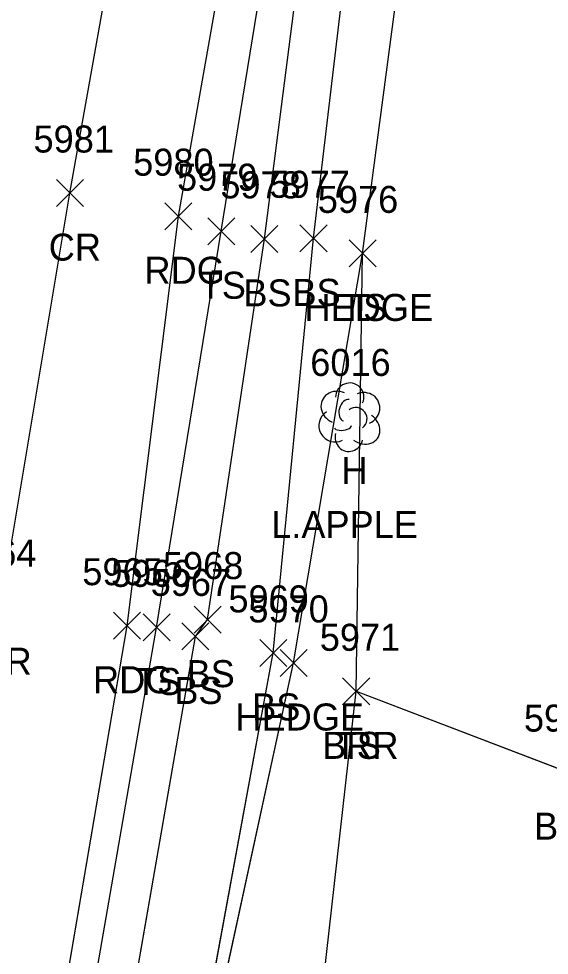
# Model space of a CAD drawing. Extents: x 1554668 to 1563881, y 831386 to 834374.
# Drawn here: x 1561923.6 to 1561962.8, y 833995.6 to 834064.9 of the extents above; entities that cross this region are included whole.
import ezdxf

# ---------------------------------------------------------------- set-up
doc = ezdxf.new("R2010")
doc.units = 0
for name, color, linetype in [('L_A', 7, 'Continuous'), ('L_C', 7, 'Continuous'), ('L_I', 7, 'Continuous'), ('L_TIC', 7, 'Continuous'), ('LABL', 7, 'Continuous'), ('LAHR', 7, 'Continuous'), ('LELB', 7, 'Continuous'), ('LTD', 7, 'Continuous'), ('P_A', 7, 'Continuous'), ('P_I', 7, 'Continuous'), ('P_TIC', 7, 'Continuous'), ('PEU', 7, 'Continuous'), ('PRC', 7, 'Continuous')]:
    doc.layers.add(name, color=color, linetype=linetype)

msp = doc.modelspace()

# ---------------------------------------------------------------- linework, layer by layer
at = {"layer": 'L_TIC'}
for points in [[(1561937.557, 834048.204), (1561939.557, 834050.204)], [(1561939.557, 834048.204), (1561937.557, 834050.204)], [(1561940.755, 834047.637), (1561942.755, 834049.637)], [(1561942.755, 834047.637), (1561940.755, 834049.637)], [(1561944.385, 834047.678), (1561946.385, 834049.678)], [(1561946.385, 834047.678), (1561944.385, 834049.678)], [(1561948.017, 834046.561), (1561950.017, 834048.561)], [(1561950.017, 834046.561), (1561948.017, 834048.561)], [(1561948.017, 834046.561), (1561950.017, 834048.561)], [(1561950.017, 834046.561), (1561948.017, 834048.561)], [(1561936.553, 834019.454), (1561938.553, 834021.454)], [(1561938.553, 834019.454), (1561936.553, 834021.454)], [(1561932.775, 834018.878), (1561934.775, 834020.878)], [(1561934.775, 834018.878), (1561932.775, 834020.878)], [(1561935.647, 834018.209), (1561937.647, 834020.209)], [(1561937.647, 834018.209), (1561935.647, 834020.209)], [(1561941.405, 834016.989), (1561943.405, 834018.989)], [(1561943.405, 834016.989), (1561941.405, 834018.989)], [(1561942.911, 834016.246), (1561944.911, 834018.246)], [(1561944.911, 834016.246), (1561942.911, 834018.246)], [(1561947.541, 834014.147), (1561949.541, 834016.147)], [(1561949.541, 834014.147), (1561947.541, 834016.147)], [(1561947.541, 834014.147), (1561949.541, 834016.147)], [(1561949.541, 834014.147), (1561947.541, 834016.147)]]:
    msp.add_lwpolyline(points, dxfattribs=at)
at = {"layer": 'LABL'}
for points in [[(1562011.762, 833940.832), (1561992.186, 833943.983), (1561965.795, 833941.221), (1561956.839, 833935.82), (1561958.79, 833939.988), (1561944.785, 833952.215), (1561943.965, 833974.423), (1561948.539, 834015.147), (1561964.212, 834009.164), (1561972.837, 834001.403)], [(1562011.762, 833940.832), (1561992.186, 833943.983), (1561965.795, 833941.221), (1561956.839, 833935.82), (1561958.79, 833939.988), (1561944.785, 833952.215), (1561943.965, 833974.423), (1561948.539, 834015.147), (1561964.212, 834009.164), (1561972.837, 834001.403)], [(1562011.762, 833940.832), (1561992.186, 833943.983), (1561965.795, 833941.221), (1561956.839, 833935.82), (1561958.79, 833939.988), (1561944.785, 833952.215), (1561943.965, 833974.423), (1561948.539, 834015.147), (1561964.212, 834009.164), (1561972.837, 834001.403)], [(1562011.759, 833940.83), (1561992.187, 833943.986), (1561965.792, 833941.217), (1561956.838, 833935.82), (1561958.788, 833939.987), (1561944.784, 833952.217), (1561943.965, 833974.425), (1561948.541, 834015.147), (1561964.208, 834009.165), (1561972.838, 834001.403)]]:
    msp.add_lwpolyline(points, dxfattribs=at)
at = {"layer": 'LAHR'}
for points in [[(1561933.167, 833967.71), (1561943.911, 834017.246), (1561949.017, 834047.561), (1561954.45, 834088.78), (1561954.612, 834109.857), (1561954.6, 834110.792), (1561958.242, 834120.47)], [(1561933.168, 833967.708), (1561943.915, 834017.245), (1561949.015, 834047.561), (1561954.446, 834088.779), (1561954.608, 834109.856), (1561954.596, 834110.792), (1561958.243, 834120.47)], [(1561933.168, 833967.708), (1561943.915, 834017.245), (1561949.015, 834047.561), (1561954.446, 834088.779), (1561954.608, 834109.856), (1561954.596, 834110.792), (1561958.243, 834120.47)], [(1561933.168, 833967.708), (1561943.915, 834017.245), (1561949.015, 834047.561), (1561954.446, 834088.779), (1561954.608, 834109.856), (1561954.596, 834110.792), (1561958.243, 834120.47)]]:
    msp.add_lwpolyline(points, dxfattribs=at)
at = {"layer": 'LELB'}
for points in [[(1561890.593, 833773.388), (1561895.718, 833803.087), (1561903.038, 833845.228), (1561912.563, 833892.473), (1561912.525, 833900.106), (1561918.864, 833934.137), (1561920.901, 833947.117), (1561925.493, 833972.113), (1561933.777, 834019.881), (1561938.561, 834049.203), (1561945.505, 834091.941), (1561950.385, 834111.94), (1561953.62, 834113.327), (1561954.596, 834110.792), (1561955.401, 834117.28), (1561954.736, 834122.9), (1561961.072, 834128.412)], [(1561890.593, 833773.388), (1561895.718, 833803.087), (1561903.038, 833845.228), (1561912.563, 833892.473), (1561912.525, 833900.106), (1561918.864, 833934.137), (1561920.901, 833947.117), (1561925.493, 833972.113), (1561933.777, 834019.881), (1561938.561, 834049.203), (1561945.505, 834091.941), (1561950.385, 834111.94), (1561953.62, 834113.327), (1561954.596, 834110.792), (1561955.401, 834117.28), (1561954.736, 834122.9), (1561961.072, 834128.412)], [(1561890.593, 833773.388), (1561895.718, 833803.087), (1561903.038, 833845.228), (1561912.563, 833892.473), (1561912.525, 833900.106), (1561918.864, 833934.137), (1561920.901, 833947.117), (1561925.493, 833972.113), (1561933.777, 834019.881), (1561938.561, 834049.203), (1561945.505, 834091.941), (1561950.385, 834111.94), (1561953.62, 834113.327), (1561954.596, 834110.792), (1561955.401, 834117.28), (1561954.736, 834122.9), (1561961.072, 834128.412)], [(1561890.594, 833773.393), (1561895.717, 833803.083), (1561903.038, 833845.232), (1561912.562, 833892.472), (1561912.525, 833900.111), (1561918.862, 833934.133), (1561920.9, 833947.114), (1561925.493, 833972.114), (1561933.775, 834019.878), (1561938.557, 834049.204), (1561945.507, 834091.941), (1561950.385, 834111.94), (1561953.624, 834113.329), (1561954.6, 834110.792), (1561955.4, 834117.28), (1561954.733, 834122.898), (1561961.073, 834128.412)], [(1561923.916, 833946.356), (1561928.443, 833971.918), (1561936.647, 834019.209), (1561937.553, 834020.454), (1561941.755, 834048.637), (1561947.352, 834092.259), (1561953.88, 834111.21), (1561953.624, 834113.329), (1561951.9, 834118.244), (1561953.536, 834128.252)], [(1561923.917, 833946.355), (1561928.444, 833971.915), (1561936.648, 834019.206), (1561937.556, 834020.453), (1561941.757, 834048.637), (1561947.351, 834092.259), (1561953.877, 834111.209), (1561953.62, 834113.327), (1561951.896, 834118.243), (1561953.535, 834128.252)], [(1561923.917, 833946.355), (1561928.444, 833971.915), (1561936.648, 834019.206), (1561937.556, 834020.453), (1561941.757, 834048.637), (1561947.351, 834092.259), (1561953.877, 834111.209), (1561953.62, 834113.327), (1561951.896, 834118.243), (1561953.535, 834128.252)], [(1561923.917, 833946.355), (1561928.444, 833971.915), (1561936.648, 834019.206), (1561937.556, 834020.453), (1561941.757, 834048.637), (1561947.351, 834092.259), (1561953.877, 834111.209), (1561953.62, 834113.327), (1561951.896, 834118.243), (1561953.535, 834128.252)], [(1561956.838, 833935.82), (1561944.784, 833952.217), (1561933.167, 833967.71), (1561942.405, 834017.989), (1561945.385, 834048.678), (1561950.337, 834090.544), (1561954.612, 834109.857), (1561953.88, 834111.21)], [(1561956.839, 833935.82), (1561944.785, 833952.215), (1561933.168, 833967.708), (1561942.401, 834017.991), (1561945.381, 834048.679), (1561950.339, 834090.544), (1561954.608, 834109.856), (1561953.877, 834111.209)], [(1561956.839, 833935.82), (1561944.785, 833952.215), (1561933.168, 833967.708), (1561942.401, 834017.991), (1561945.381, 834048.679), (1561950.339, 834090.544), (1561954.608, 834109.856), (1561953.877, 834111.209)], [(1561956.839, 833935.82), (1561944.785, 833952.215), (1561933.168, 833967.708), (1561942.401, 834017.991), (1561945.381, 834048.679), (1561950.339, 834090.544), (1561954.608, 834109.856), (1561953.877, 834111.209)], [(1561948.539, 834015.147), (1561949.015, 834047.561)], [(1561948.539, 834015.147), (1561949.015, 834047.561)], [(1561948.539, 834015.147), (1561949.015, 834047.561)], [(1561948.541, 834015.147), (1561949.017, 834047.561)]]:
    msp.add_lwpolyline(points, dxfattribs=at)
at = {"layer": 'LTD'}
msp.add_line((1561948.02, 834035.492), (1561948.02, 834035.492), dxfattribs=at)
msp.add_line((1561948.02, 834035.492), (1561948.02, 834035.492), dxfattribs=at)
msp.add_arc((1561948.067, 834036.926), 1.047, 335.52715, 180.95627, dxfattribs=at)
for centre, major_axis, ratio, start_param, end_param in [((1561947.228, 834036.158), (1.21, -0.512), 0.895232, 1.570796, 4.712389), ((1561949.062, 834036.075), (-1.141, -0.483), 0.949671, 1.570796, 4.712389), ((1561947.812, 834035.95), (-0.208, -0.792), 0.645439, 3.141593, 6.283185), ((1561948.52, 834035.325), (-0.5, 0.667), 0.989748, 3.141593, 6.283185), ((1561946.937, 834034.783), (0.584, -1.042), 0.959034, 3.141593, 6.283185), ((1561949.02, 834034.658), (-1.09, 0.792), 0.841452, 1.570796, 4.712389), ((1561947.562, 834034.741), (-0.625, -0.083), 0.423636, 0, 3.141593), ((1561948.02, 834033.992), (0.265, 1.061), 0.942809, 1.570796, 4.712389)]:
    msp.add_ellipse(centre, major_axis=major_axis, ratio=ratio, start_param=start_param, end_param=end_param, dxfattribs=at)
at = {"layer": 'P_TIC'}
for points in [[(1561926.368, 834051.029), (1561928.368, 834053.029)], [(1561928.368, 834051.029), (1561926.368, 834053.029)], [(1561934.394, 834049.314), (1561936.394, 834051.314)], [(1561936.394, 834049.314), (1561934.394, 834051.314)], [(1561930.592, 834019.003), (1561932.592, 834021.003)], [(1561932.592, 834019.003), (1561930.592, 834021.003)]]:
    msp.add_lwpolyline(points, dxfattribs=at)
at = {"layer": 'PEU'}
for points in [[(1561874.546, 833715.874), (1561887.478, 833772.584), (1561893.313, 833803.99), (1561901.362, 833845.453), (1561909.68, 833892.69), (1561910.734, 833900.622), (1561917.511, 833934.31), (1561919.487, 833947.442), (1561923.612, 833973.077), (1561931.593, 834020.004), (1561935.393, 834050.314), (1561943.165, 834094.381), (1561948.419, 834126.576), (1561953.285, 834146.878), (1561956.677, 834158.88)], [(1561874.546, 833715.874), (1561887.478, 833772.584), (1561893.313, 833803.99), (1561901.362, 833845.453), (1561909.68, 833892.69), (1561910.734, 833900.622), (1561917.511, 833934.31), (1561919.487, 833947.442), (1561923.612, 833973.077), (1561931.593, 834020.004), (1561935.393, 834050.314), (1561943.165, 834094.381), (1561948.419, 834126.576), (1561953.285, 834146.878), (1561956.677, 834158.88)], [(1561874.546, 833715.874), (1561887.478, 833772.584), (1561893.313, 833803.99), (1561901.362, 833845.453), (1561909.68, 833892.69), (1561910.734, 833900.622), (1561917.511, 833934.31), (1561919.487, 833947.442), (1561923.612, 833973.077), (1561931.593, 834020.004), (1561935.393, 834050.314), (1561943.165, 834094.381), (1561948.419, 834126.576), (1561953.285, 834146.878), (1561956.677, 834158.88)], [(1561874.547, 833715.877), (1561887.477, 833772.582), (1561893.312, 833803.991), (1561901.361, 833845.451), (1561909.679, 833892.687), (1561910.732, 833900.62), (1561917.51, 833934.306), (1561919.486, 833947.443), (1561923.61, 833973.073), (1561931.592, 834020.003), (1561935.394, 834050.314), (1561943.167, 834094.381), (1561948.417, 834126.574), (1561953.283, 834146.877), (1561956.677, 834158.88)]]:
    msp.add_lwpolyline(points, dxfattribs=at)
at = {"layer": 'PRC'}
for points in [[(1561800.21, 833371.538), (1561806.437, 833405.192), (1561812.654, 833434.931), (1561820.127, 833472.189), (1561827.528, 833505.749), (1561836.938, 833558.608), (1561848.037, 833617.29), (1561858.182, 833669.762), (1561866.962, 833717.246), (1561878.604, 833773.781), (1561885.024, 833806.831), (1561891.658, 833847.81), (1561899.783, 833893.72), (1561902.023, 833902.922), (1561908.115, 833944.075), (1561914.56, 833974.526), (1561922.248, 834021.375), (1561927.368, 834052.029), (1561935.214, 834095.998), (1561945.529, 834150.774)], [(1561800.212, 833371.537), (1561806.439, 833405.19), (1561812.656, 833434.927), (1561820.128, 833472.18), (1561827.529, 833505.744), (1561836.939, 833558.603), (1561848.037, 833617.288), (1561858.18, 833669.759), (1561866.961, 833717.243), (1561878.605, 833773.781), (1561885.024, 833806.829), (1561891.662, 833847.808), (1561899.784, 833893.716), (1561902.024, 833902.921), (1561908.116, 833944.071), (1561914.561, 833974.522), (1561922.249, 834021.372), (1561927.371, 834052.029), (1561935.212, 834095.998), (1561945.527, 834150.773)], [(1561800.212, 833371.537), (1561806.439, 833405.19), (1561812.656, 833434.927), (1561820.128, 833472.18), (1561827.529, 833505.744), (1561836.939, 833558.603), (1561848.037, 833617.288), (1561858.18, 833669.759), (1561866.961, 833717.243), (1561878.605, 833773.781), (1561885.024, 833806.829), (1561891.662, 833847.808), (1561899.784, 833893.716), (1561902.024, 833902.921), (1561908.116, 833944.071), (1561914.561, 833974.522), (1561922.249, 834021.372), (1561927.371, 834052.029), (1561935.212, 834095.998), (1561945.527, 834150.773)], [(1561800.212, 833371.537), (1561806.439, 833405.19), (1561812.656, 833434.927), (1561820.128, 833472.18), (1561827.529, 833505.744), (1561836.939, 833558.603), (1561848.037, 833617.288), (1561858.18, 833669.759), (1561866.961, 833717.243), (1561878.605, 833773.781), (1561885.024, 833806.829), (1561891.662, 833847.808), (1561899.784, 833893.716), (1561902.024, 833902.921), (1561908.116, 833944.071), (1561914.561, 833974.522), (1561922.249, 834021.372), (1561927.371, 834052.029), (1561935.212, 834095.998), (1561945.527, 834150.773)]]:
    msp.add_lwpolyline(points, dxfattribs=at)

# ---------------------------------------------------------------- texts
at = {"layer": 'L_A'}
for s, p in [('TS', (1561936.966, 834044.204)), ('BS', (1561940.196, 834043.637)), ('BS', (1561943.826, 834043.678)), ('HEDGE', (1561944.718, 834042.561)), ('TS', (1561947.427, 834042.561)), ('H', (1561947.453, 834030.492)), ('BS', (1561935.994, 834015.454)), ('TS', (1561932.185, 834014.878)), ('BS', (1561935.088, 834014.209)), ('BS', (1561940.846, 834012.989)), ('HEDGE', (1561939.612, 834012.246)), ('BRR', (1561946.029, 834010.147)), ('TS', (1561946.95, 834010.147)), ('BRR', (1561961.696, 834004.165))]:
    msp.add_text(s, height=2, dxfattribs=at).set_placement(p)
at = {"layer": 'L_C'}
msp.add_text('L.APPLE', height=2, dxfattribs=at).set_placement((1561942.256, 834026.492))
at = {"layer": 'L_I'}
for s, p in [('5979', (1561935.289, 834052.204)), ('5978', (1561938.495, 834051.637)), ('5977', (1561942.125, 834051.678)), ('5976', (1561945.702, 834050.561)), ('5976', (1561945.702, 834050.561)), ('6016', (1561945.146, 834038.492)), ('5968', (1561934.246, 834023.454)), ('5966', (1561930.413, 834022.878)), ('5967', (1561933.34, 834022.209)), ('5969', (1561939.09, 834020.989)), ('5970', (1561940.565, 834020.246)), ('5971', (1561945.848, 834018.147)), ('5971', (1561945.848, 834018.147)), ('5972', (1561960.948, 834012.165)), ('5972', (1561960.948, 834012.165))]:
    msp.add_text(s, height=2, dxfattribs=at).set_placement(p)
at = {"layer": 'P_A'}
for s, p in [('CR', (1561925.801, 834047.029)), ('RDG', (1561932.882, 834045.314)), ('CR', (1561920.681, 834016.375)), ('RDG', (1561929.08, 834015.003))]:
    msp.add_text(s, height=2, dxfattribs=at).set_placement(p)
at = {"layer": 'P_I'}
for s, p in [('5981', (1561924.675, 834055.029)), ('5980', (1561932.048, 834053.314)), ('5964', (1561918.941, 834024.375)), ('5965', (1561928.285, 834023.003))]:
    msp.add_text(s, height=2, dxfattribs=at).set_placement(p)

doc.saveas('drawing.dxf')
